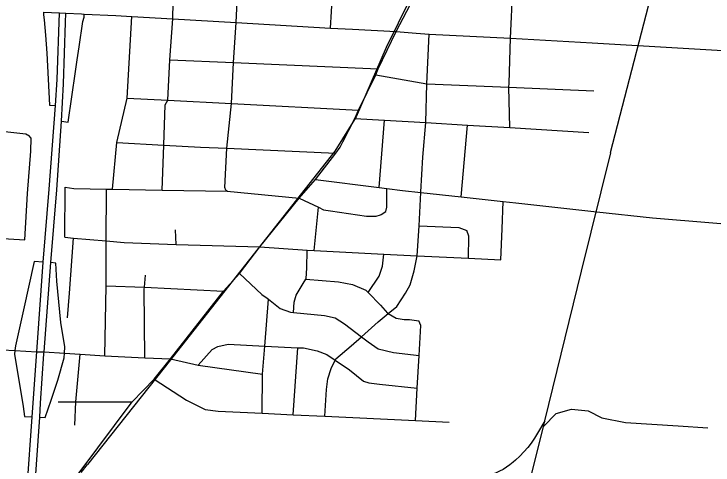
# Model space of a CAD drawing. Extents: x 114843 to 284848, y 317643 to 566895.
# Drawn here: x 210045 to 215201, y 397660 to 400988 of the extents above; entities that cross this region are included whole.
import ezdxf

# ---------------------------------------------------------------- set-up
doc = ezdxf.new("R2010")
doc.units = 0
for name, color, linetype in [('GM_X_City_Street', 7, 'Continuous'), ('GM_X_Interchange_Ramps', 7, 'Continuous'), ('GM_X_Interstate_Route', 7, 'Continuous'), ('GM_X_Rail_Line', 7, 'Continuous'), ('GM_X_State_Route', 7, 'Continuous')]:
    doc.layers.add(name, color=color, linetype=linetype)

msp = doc.modelspace()

# ---------------------------------------------------------------- linework, layer by layer
at = {"layer": 'GM_X_City_Street'}
for p, q in [((212739.1, 399708.8), (212776.8, 400204.1)), ((213342.7, 399637.9), (213390.5, 400167)), ((210419.8, 399340.4), (210423.6, 399709.1)), ((211618.7, 399681.9), (212148.6, 399629.2)), ((212258.5, 399242.8), (212290.2, 399562.1)), ((211241, 399287.7), (211235.3, 399395.5)), ((209790.1, 399339.6), (210125.3, 399322.5)), ((212104.7, 398031.5), (212139.2, 398526))]:
    msp.add_line(p, q, dxfattribs=at)
for points in [[(211685.4, 400977.8), (211700.1, 401294.2), (211706.4, 401670.8), (211725.2, 401975.6), (211742.6, 402258.2), (211743, 402266.6), (211759.7, 402564.9), (211777.2, 402879.1), (211794.4, 403189.1), (211810, 403468), (211810.6, 403476.1), (211814.4, 403528.2), (211814.7, 403568.3), (211807.1, 403620.6), (211801.5, 403676.8), (211804.4, 403795.2), (211804.6, 403801.2), (211845.7, 404111), (211824.6, 404457.4)], [(211139.2, 399689.2), (211150.4, 400020.1), (211160.3, 400316.8), (211179.4, 400353.1), (211194.2, 400648.7), (211217, 400952.9), (211223.5, 401321.4), (211226.5, 401696.2), (211244.9, 402002), (211246.2, 402024), (211262.5, 402293.9)], [(213701.6, 400149.8), (213695.2, 400447.7), (213696, 400476.5), (213705.9, 400810), (213725, 401180.6), (213742.5, 401517.5)], [(212379.8, 400883.5), (212402, 401254.4)], [(210262.4, 401001.9), (210380, 400996.2), (210427.8, 400993.9), (210543.7, 400988.3), (210563, 400987.4), (210795.9, 400975.4)], [(210795.9, 400975.4), (210914.5, 400969.5), (211217, 400952.9), (211683, 400925.1), (212379.8, 400883.5), (212541.2, 400875.4)], [(211618.7, 399681.9), (211616.9, 399682.8), (211610.7, 399686), (211606.7, 399688), (211600.8, 399708.1), (211614, 399996.9), (211649, 400327.3), (211664.1, 400629.4), (211683, 400925.1), (211685.4, 400977.8)], [(210772.7, 399695.1), (210804.3, 400039.6), (210879.1, 400366.3), (210914.5, 400969.5)], [(212541.2, 400875.4), (212864.2, 400859.1), (213010.2, 400847.4)], [(212338.5, 398020.3), (212350.8, 398217.7), (212360.5, 398295.7), (212384.1, 398373.4), (212414.4, 398434.2), (212419.6, 398444.8), (212531.7, 398538.7), (212607.3, 398606), (212731.5, 398716.9), (212805.2, 398778.1), (212868, 398830.3), (212932.1, 398927.1), (212967.4, 398990.6), (212997.6, 399092.1), (213018, 399204.3), (213032.7, 399425.9), (213046.6, 399670.3), (213046.8, 399674.7), (213061.4, 399930.6), (213083.4, 400186.1), (213088.9, 400473), (213107.6, 400839.6)], [(213010.2, 400847.4), (213107.6, 400839.6), (213705.9, 400810), (214309, 400774.5)], [(214309, 400774.5), (215734.3, 400690.5), (216022, 400657.1), (216352.4, 400638.1), (216683.7, 400614), (217008, 400592.7), (217296.2, 400558.4), (217678, 400552.8), (217959, 400532.4), (217996.1, 400530.2)], [(211194.2, 400648.7), (211664.1, 400629.4), (212731.1, 400583.1)], [(212713.4, 400538.6), (213088.9, 400473), (213695.2, 400447.7), (214322.3, 400421.4)], [(210879.1, 400366.3), (211179.4, 400353.1), (211649, 400327.3), (212586.8, 400277.2)], [(212558.2, 400217.6), (212776.8, 400204.1), (213083.4, 400186.1), (213390.5, 400167), (213701.6, 400149.8), (214284.1, 400113.8)], [(210125.3, 399322.5), (210144.5, 399662.8), (210169.1, 399977), (210173.1, 400071.1), (210155.6, 400091.5), (210146, 400094.9), (210131.7, 400100), (209823.3, 400134.5)], [(210804.3, 400039.6), (211150.4, 400020.1), (211420.2, 400005), (211614, 399996.9), (212418.2, 399960.6)], [(212269.4, 399765.8), (212739.1, 399708.8), (212795.9, 399701), (212910.1, 399685.2), (213046.6, 399670.3), (213342.7, 399637.9), (213652.5, 399603.9), (213746.5, 399593.6), (214342.9, 399529), (214754.6, 399484.4), (215615.5, 399412.3), (216558.4, 399350.6), (216828.4, 399338.9), (216908.4, 399336.7), (217518.3, 399320.4)], [(210423.6, 399709.1), (210487.4, 399699.7), (210726.9, 399695.9), (210772.7, 399695.1), (211139.2, 399689.2), (211618.7, 399681.9)], [(210716, 398466.8), (210725.9, 398982.1), (210726.1, 399121.6), (210726.4, 399314.3), (210726.9, 399695.9)], [(212148.6, 399629.2), (212290.2, 399562.1), (212326.9, 399543.1), (212379.7, 399535.3), (212644, 399496.4), (212716, 399496.9), (212749.5, 399506.7), (212754.3, 399508.1), (212786.8, 399529.5), (212795.5, 399563.4), (212795.9, 399701)], [(213635.6, 399175), (213644.4, 399403.4), (213652.5, 399603.9)], [(213032.7, 399425.9), (213326.5, 399412), (213386.1, 399390.7)], [(213397.4, 399186.3), (213399.2, 399348.3), (213386.1, 399390.7)], [(210419.8, 399340.4), (210485, 399334.8), (210726.4, 399314.3), (210857.2, 399303.2), (211241, 399287.7), (211858.2, 399270), (212208.7, 399245.3), (212258.5, 399242.8), (212774.1, 399216.7), (213018, 399204.3), (213397.4, 399186.3), (213635.6, 399175)], [(210441.2, 398746.6), (210454.7, 398927.6), (210485, 399334.8)], [(212105.6, 398786.4), (212110.4, 398862.1), (212127.5, 398913.9), (212177.3, 398999), (212197, 399031.6), (212200.1, 399036.6), (212205.7, 399112.7), (212208.7, 399245.3)], [(212657.2, 398932.1), (212738.7, 399053.5), (212764.2, 399127.1), (212774.1, 399216.7)], [(211708.4, 399073.6), (211874.1, 398918.6), (211912.9, 398890.3), (211921.9, 398883), (212007.3, 398814.2), (212084.8, 398788.5), (212105.6, 398786.4), (212336.4, 398763.2), (212414, 398745.6), (212483.1, 398702), (212607.3, 398606), (212656.4, 398568.1), (212731.3, 398518.4), (212844.8, 398490), (213032.8, 398468.4)], [(211010.7, 398452), (211006.6, 398958.9), (211007.6, 398972.4), (211014.1, 399061.4)], [(212197, 399031.6), (212437.7, 399011.6), (212541.3, 398993.4), (212640.4, 398949.3), (212657.2, 398932.1), (212748.1, 398838.8), (212798.9, 398781.6), (212805.2, 398778.1), (212864.2, 398744.2), (212924, 398732.9), (212962, 398734.1), (213029.8, 398724.7)], [(210725.9, 398982.1), (211007.6, 398972.4), (211589.4, 398942.1)], [(211874.7, 398042.5), (211879, 398331.8), (211895.1, 398538.2), (211921.9, 398883)], [(213006.2, 397988.3), (213019.5, 398227.9), (213032.8, 398468.4), (213045.1, 398690.3), (213029.8, 398724.7)], [(207986.7, 398609.2), (208458.9, 398586.8), (208744.6, 398573.3), (209050.7, 398554.4), (209265.3, 398543.5), (209538.7, 398527.7), (209582.2, 398526.3), (209777.5, 398519.9), (210052.2, 398505.5), (210214.3, 398496.6), (210267.2, 398495.2), (210419.1, 398484.7), (210533.1, 398477.9), (210716, 398466.8), (211010.7, 398452), (211198.5, 398443.9)], [(211402.9, 398398.2), (211506.7, 398513.9), (211549.2, 398535.1), (211625.6, 398551.6), (211895.1, 398538.2), (212139.2, 398526), (212181.2, 398523.9), (212280.9, 398503.8), (212352.3, 398476.3), (212414.4, 398434.2), (212519.9, 398362.5), (212622.3, 398280.2), (212662, 398267.3), (212739.8, 398257.7), (213019.5, 398227.9)], [(210494.5, 397953.8), (210501.5, 398126.5), (210533.1, 398477.9)], [(211198.5, 398443.9), (211402.9, 398398.2), (211879, 398331.8)], [(211078.8, 398294.9), (211318.7, 398139.1), (211455.3, 398070.1), (211551.1, 398058.1), (211874.7, 398042.5), (212104.7, 398031.5), (212338.5, 398020.3), (213006.2, 397988.3), (213254.1, 397976.4)], [(210370.1, 398126.8), (210501.5, 398126.5), (210917.8, 398125.5)]]:
    msp.add_lwpolyline(points, dxfattribs=at)
at = {"layer": 'GM_X_Interchange_Ramps'}
for points in [[(210262.4, 401001.9), (210262.9, 400980.3), (210268.2, 400944.7), (210277.7, 400831.7), (210286.8, 400697.9), (210306.4, 400316.2), (210351.6, 400313.3)], [(210511.7, 400648.8), (210525.3, 400744.9), (210552.4, 400933.5), (210561.9, 400964.1), (210563, 400987.4)], [(210395, 400196), (210444.3, 400190.8), (210499.6, 400564), (210511.7, 400648.8)], [(210261, 399156.8), (210193.2, 399161.7), (210114.5, 398805.9)], [(210419.1, 398484.7), (210421.1, 398533.1), (210391.8, 398711.3), (210362.4, 399015.6), (210353, 399150.7), (210316.4, 399153.3)], [(210114.5, 398805.9), (210055.8, 398540.6), (210052.2, 398505.5)], [(210052.2, 398505.5), (210048.5, 398478.1), (210113.9, 398091), (210124.1, 398019.6), (210179.5, 398016.1)], [(210319.6, 398139.9), (210369, 398286.9), (210416.2, 398451.9), (210419.1, 398484.7)], [(210234.8, 398012.6), (210275.9, 398009.9), (210319.6, 398139.9)]]:
    msp.add_lwpolyline(points, dxfattribs=at)
at = {"layer": 'GM_X_Interstate_Route'}
msp.add_line((210241.8, 398116.4), (210266.1, 398479.7), dxfattribs=at)
for points in [[(210494, 393496.4), (210448.1, 393798.5), (210416.6, 394028), (210350.6, 394466.4), (210293.7, 394844), (210236.3, 395214), (210155, 395746.5), (210135, 395912.3), (210116, 396057.5), (210096.1, 396243.8), (210086.2, 396416.8), (210086.6, 396594), (210100.1, 396840.1), (210115.5, 397085.9), (210142.7, 397493.6), (210179.5, 398016.1), (210214.3, 398496.6), (210261, 399156.8), (210305.5, 399694.7), (210351.6, 400313.3), (210364.6, 400504.3), (210380, 400996.2)], [(210425.7, 400926.1), (210427.8, 400993.9)], [(210266.1, 398479.7), (210267.2, 398495.2), (210316.4, 399153.3), (210360.9, 399691.2), (210395, 400196), (210411.2, 400472.2), (210425.7, 400926.1)], [(210167, 397042.9), (210173.7, 397162.9), (210198.2, 397490.7), (210234.8, 398012.6), (210241.8, 398116.4)]]:
    msp.add_lwpolyline(points, dxfattribs=at)
at = {"layer": 'GM_X_Rail_Line'}
for p, q in [((213950, 397945.8), (213960, 397986.5)), ((210541.2, 397604.5), (210588.3, 397664.1))]:
    msp.add_line(p, q, dxfattribs=at)
for points in [[(214445.4, 399966.6), (214831.4, 401459.1), (215381.4, 403717.5), (215872.1, 405698.5), (216250.7, 407094.4), (216835.7, 409496.5), (217492.6, 412147), (218312.6, 415394.9), (218871.9, 417669.8), (219054.4, 418361.1), (220719.9, 421367.7), (221499.9, 422753.5), (221719, 423003), (221998.3, 423273), (223915.9, 424713.8), (224374.8, 425132.4), (224593.7, 425415.4), (224838.8, 425772.2), (224997.2, 426088.2)], [(213854.9, 402901.9), (212791.1, 400740.6), (212569.1, 400228.8), (212412.1, 399976.7), (211153, 398378.5), (210588.3, 397664.1)], [(213960, 397986.5), (214231.7, 399089.7), (214446.6, 399963.8)], [(213950, 397945.8), (214044.7, 398040.7), (214157.3, 398072.7), (214278.9, 398059.7), (214380, 398008.4), (214555.6, 397973.2), (214944.7, 397949.9), (215161.8, 397935.9)], [(213960, 397986.5), (213907, 397894.7), (213884.5, 397858.2), (213860, 397822.9), (213833.7, 397789), (213805.5, 397756.7), (213775.6, 397725.9), (213744.1, 397696.8), (213726.1, 397681.1), (213702.6, 397661.9), (213677.8, 397644.2), (213651.9, 397628.2), (213625, 397614), (213597.3, 397601.6), (213568.8, 397591), (213488.1, 397564), (213458.7, 397555.5), (213428.6, 397549.5), (213398.2, 397546), (213309.8, 397539.7)], [(213825.7, 397445), (213886, 397685.7), (213950, 397945.8)]]:
    msp.add_lwpolyline(points, dxfattribs=at)
at = {"layer": 'GM_X_State_Route'}
for points in [[(212864.2, 400859.1), (213048, 401212.9), (213215.5, 401555.3), (213232.2, 401591.7), (213382.9, 401894), (213511.4, 402139.6), (213525.8, 402185), (213646.2, 402425.4), (213667.4, 402474.7), (213786.7, 402725), (213928.6, 403034.7), (214070.1, 403330.2)], [(210057.9, 397016.7), (210115.5, 397085.9), (210173.7, 397162.9), (210246.9, 397248.4), (210532.4, 397613), (210917.8, 398125.5), (211078.8, 398294.9), (211198.5, 398443.9), (211589.4, 398942.1), (211708.4, 399073.6), (211858.2, 399270), (212148.6, 399629.2), (212269.4, 399765.8), (212418.2, 399960.6), (212450.3, 400006.2), (212471.5, 400043.8), (212558.2, 400217.6), (212586.8, 400277.2), (212713.4, 400538.6), (212731.1, 400583.1), (212864.2, 400859.1)]]:
    msp.add_lwpolyline(points, dxfattribs=at)

doc.saveas('drawing.dxf')
